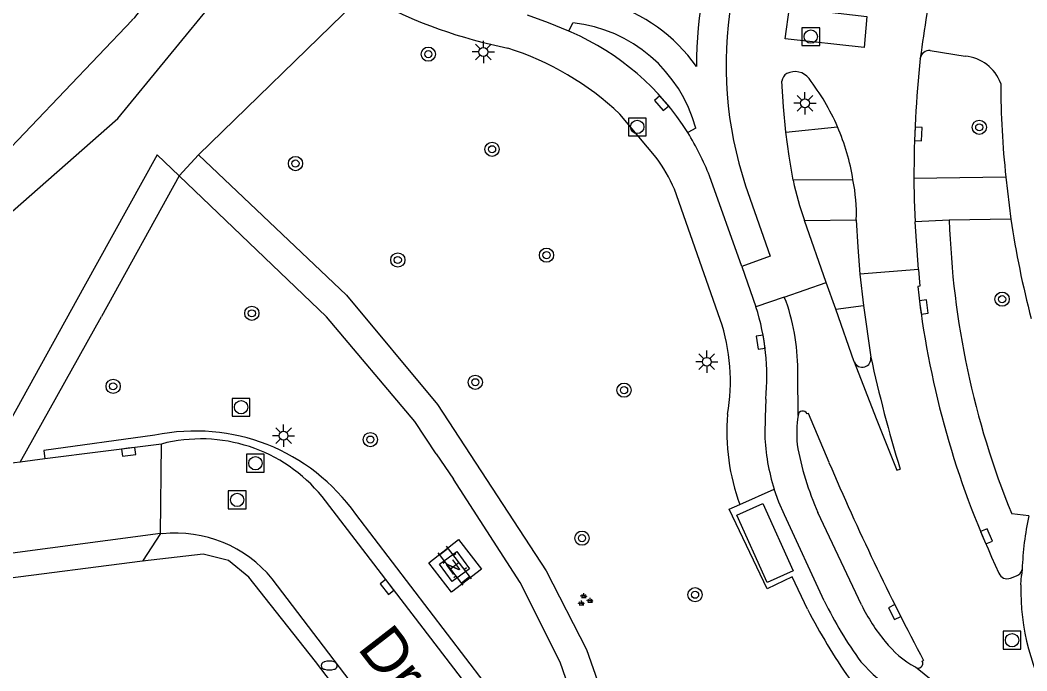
# Model space of a CAD drawing. Extents: x 136000 to 138005, y 398500 to 400500.
# Drawn here: x 137733.2 to 137789.8, y 399477 to 399513.6 of the extents above; entities that cross this region are included whole.
import ezdxf

# ---------------------------------------------------------------- set-up
doc = ezdxf.new("R2010")
doc.units = 0
for name, color, linetype in [('gg-afsc-hekwerk', 7, 'Continuous'), ('gg-anno-openbare ruimte label', 7, 'Continuous'), ('gg-bbg-abri', 7, 'Continuous'), ('gg-knt-verharding', 7, 'Continuous'), ('gg-knt-verharding nz', 7, 'Continuous'), ('gg-kntw-bovenkant insteek waterloop', 7, 'Continuous'), ('gg-kntw-waterlijn', 7, 'Continuous'), ('gt-grn-groengrens', 7, 'Continuous'), ('gt-grn-vlakafsluiter', 7, 'Continuous'), ('gt-grn-weggrens', 7, 'Continuous'), ('gt-symb-boom', 7, 'Continuous'), ('gt-symb-brandkraan', 7, 'Continuous'), ('gt-symb-groenvak', 7, 'Continuous'), ('gt-symb-klinker verharding', 7, 'Continuous'), ('gt-symb-kolk', 7, 'Continuous'), ('gt-symb-lichtmast', 7, 'Continuous'), ('gt-symb-nortonput', 7, 'Continuous'), ('gt-symb-rioolschacht', 7, 'Continuous')]:
    doc.layers.add(name, color=color, linetype=linetype)

# ---------------------------------------------------------------- blocks, each defined once
blk = doc.blocks.new('gt0-RS')
at = {"layer": 'gt-symb-rioolschacht'}
blk.add_lwpolyline([(-0.5, -0.5), (0.5, -0.5), (0.5, 0.5), (-0.5, 0.5)], close=True, dxfattribs=at)
blk.add_circle((0, 0), 0.375, dxfattribs=at)
blk = doc.blocks.new('gt0-KOLK')
at = {"layer": 'gt-symb-kolk'}
blk.add_lwpolyline([(0, 0), (0.375, 0), (0.375, 0.4), (-0.375, 0.4), (-0.375, 0), (0, 0)], dxfattribs=at)
blk = doc.blocks.new('gt0-BOOM')
at = {"layer": 'gt-symb-boom'}
for radius in [0.4, 0.2]:
    blk.add_circle((0, 0), radius, dxfattribs=at)
blk = doc.blocks.new('gt0-LMAST')
at = {"layer": 'gt-symb-lichtmast'}
for p, q in [((-0.005, 0.246), (-0.005, 0.621)), ((-0.182, 0.173), (-0.447, 0.438)), ((0.172, 0.173), (0.437, 0.438)), ((-0.255, -0.004), (-0.63, -0.004)), ((-0.182, -0.181), (-0.447, -0.446)), ((-0.005, -0.254), (-0.005, -0.629)), ((0.437, -0.446), (0.172, -0.181)), ((0.245, -0.004), (0.62, -0.004))]:
    blk.add_line(p, q, dxfattribs=at)
blk.add_circle((-0.005, -0.004), 0.25, dxfattribs=at)
blk = doc.blocks.new('gt0-KL1')
at = {"layer": 'gt-symb-klinker verharding'}
for p, q in [((-1.15, 0.3), (1.15, 0.3)), ((-1, -0.3), (-1, 0.3)), ((-0.5, 0.3), (-0.5, 0.45)), ((0, -0.3), (0, 0.3)), ((0.5, 0.3), (0.5, 0.45)), ((1, -0.3), (1, 0.3)), ((-1.15, -0.3), (1.15, -0.3)), ((-0.5, -0.45), (-0.5, -0.3)), ((0.5, -0.45), (0.5, -0.3))]:
    blk.add_line(p, q, dxfattribs=at)
blk = doc.blocks.new('gt0-NPUT')
at = {"layer": 'gt-symb-nortonput'}
blk.add_lwpolyline([(-0.566, -0.608), (-0.566, 0.592), (0.634, 0.592), (0.634, -0.608)], close=True, dxfattribs=at)
blk.add_text('N', height=0.7, dxfattribs=at).set_placement((-0.221, -0.381))
blk = doc.blocks.new('gt0-GRVAK')
at = {"layer": 'gt-symb-groenvak'}
for p, q in [((-0.11, 0.189), (-0.228, 0.24)), ((-0.182, 0.153), (0.088, 0.153)), ((-0.091, 0.211), (-0.156, 0.322)), ((-0.047, 0.214), (-0.047, 0.393)), ((-0.004, 0.211), (0.061, 0.322)), ((0.015, 0.189), (0.133, 0.24)), ((0.262, -0.052), (0.197, 0.059)), ((0.305, -0.049), (0.305, 0.13)), ((0.349, -0.052), (0.414, 0.059)), ((-0.245, -0.228), (-0.363, -0.177)), ((-0.318, -0.264), (-0.047, -0.264)), ((-0.226, -0.206), (-0.291, -0.095)), ((-0.183, -0.203), (-0.183, -0.024)), ((-0.139, -0.206), (-0.074, -0.095)), ((-0.12, -0.228), (-0.002, -0.177)), ((0.243, -0.074), (0.125, -0.023)), ((0.17, -0.11), (0.441, -0.11)), ((0.368, -0.074), (0.486, -0.023))]:
    blk.add_line(p, q, dxfattribs=at)
blk = doc.blocks.new('gt0-BR')
at = {"layer": 'gt-symb-brandkraan'}
for centre, radius, start, end in [((-0.244, 0), 0.206, 107.5669, 252.4331), ((0.599, -2.664), 3, 106.892, 107.5669), ((0, -0.691), 0.938, 73.108, 106.892), ((-0.599, -2.664), 3, 72.4331, 73.108), ((0.244, 0), 0.206, 287.567, 72.4331), ((0.599, 2.664), 3, 252.4331, 253.108), ((0, 0.691), 0.938, 253.108, 286.8921), ((-0.599, 2.664), 3, 286.8921, 287.567)]:
    blk.add_arc(centre, radius, start, end, dxfattribs=at)

msp = doc.modelspace()

# ---------------------------------------------------------------- linework, layer by layer
at = {"layer": 'gg-afsc-hekwerk'}
msp.add_lwpolyline([(137756.575, 399468.687), (137749.8, 399477.56), (137746.052, 399482.297), (137744.921, 399483.227), (137743.494, 399483.587), (137740.078, 399483.198)], dxfattribs=at)
at = {"layer": 'gg-bbg-abri'}
msp.add_lwpolyline([(137773.495, 399485.776), (137774.944, 399486.427), (137776.653, 399482.645), (137775.205, 399481.993), (137773.495, 399485.776)], dxfattribs=at)
at = {"layer": 'gg-knt-verharding'}
for p, q in [((137752.014, 399514.552), (137743.228, 399506.028)), ((137764.054, 399512.966), (137764.271, 399513.43)), ((137764.183, 399512.91), (137764.054, 399512.966)), ((137783.805, 399511.438), (137783.806, 399511.447)), ((137784.36, 399511.878), (137786.328, 399511.564)), ((137768.961, 399505.867), (137766.914, 399508.311)), ((137771.178, 399507.511), (137770.735, 399507.265)), ((137776.254, 399507.29), (137779.154, 399507.591)), ((137740.91, 399506.023), (137736.788, 399498.582)), ((137742.144, 399504.842), (137737.771, 399496.94)), ((137773.763, 399499.754), (137771.957, 399504.832)), ((137780.021, 399504.616), (137776.663, 399504.591)), ((137788.619, 399504.757), (137783.449, 399504.696)), ((137788.619, 399504.757), (137788.897, 399502.408)), ((137772.56, 399496.775), (137769.979, 399504.083)), ((137777.3, 399502.339), (137780.208, 399502.361)), ((137778.522, 399498.856), (137777.3, 399502.339)), ((137788.897, 399502.408), (137785.436, 399502.349)), ((137783.704, 399499.573), (137783.508, 399502.262)), ((137773.763, 399499.754), (137774.567, 399497.477)), ((137783.704, 399499.573), (137780.411, 399499.323)), ((137780.411, 399499.323), (137780.605, 399497.558)), ((137736.788, 399498.582), (137731.207, 399488.528)), ((137776.152, 399498.024), (137778.522, 399498.856)), ((137779.051, 399497.351), (137778.522, 399498.856)), ((137776.152, 399498.024), (137774.567, 399497.477)), ((137776.269, 399497.773), (137776.152, 399498.024)), ((137779.051, 399497.351), (137780.605, 399497.558)), ((137780.093, 399494.387), (137779.051, 399497.351)), ((137780.605, 399497.558), (137781.02, 399494.663)), ((137733.208, 399488.761), (137737.771, 399496.94)), ((137776.933, 399491.379), (137776.915, 399493.675)), ((137741.138, 399489.777), (137734.591, 399488.938)), ((137734.591, 399488.938), (137733.208, 399488.761)), ((137756.584, 399489.229), (137757.554, 399487.811)), ((137780.498, 399480.735), (137778.053, 399485.922)), ((137789.903, 399485.748), (137788.947, 399485.846)), ((137741.087, 399484.741), (137740.078, 399483.198)), ((137741.199, 399484.739), (137741.087, 399484.741)), ((137787.813, 399483.429), (137788.229, 399482.525)), ((137789.53, 399482.736), (137789.493, 399482.391)), ((137757.845, 399468.514), (137747.373, 399482.201)), ((137788.87, 399482.247), (137789.218, 399482.368)), ((137789.464, 399481.861), (137789.493, 399482.391)), ((137783.918, 399477.574), (137783.992, 399477.613)), ((137783.522, 399477.256), (137783.534, 399477.246)), ((137785.413, 399475.734), (137783.534, 399477.246))]:
    msp.add_line(p, q, dxfattribs=at)
for points in [[(137764.054, 399512.966), (137762.902, 399513.435), (137761.731, 399513.856)], [(137776.254, 399507.29), (137776.113, 399508.718), (137776.023, 399510.15)], [(137776.663, 399504.591), (137776.435, 399505.937), (137776.254, 399507.29)], [(137743.228, 399506.028), (137751.545, 399498.142), (137756.668, 399492), (137762.768, 399482.649), (137765.033, 399478.237), (137767.907, 399470.068), (137768.038, 399469.824)], [(137756.584, 399489.229), (137755.38, 399491.036), (137750.416, 399496.921), (137742.144, 399504.842)], [(137783.449, 399504.696), (137783.466, 399503.479), (137783.508, 399502.262)], [(137773.987, 399504.274), (137775.372, 399500.321), (137773.763, 399499.754)], [(137780.208, 399502.361), (137780.289, 399500.841), (137780.411, 399499.323)], [(137783.704, 399499.573), (137783.776, 399498.637), (137783.663, 399498.62)], [(137775.119, 399492.296), (137775.078, 399491.282), (137775.062, 399490.284)], [(137778.673, 399488.731), (137777.514, 399491.496), (137777.437, 399491.473)], [(137766.339, 399469.533), (137763.559, 399477.53), (137761.302, 399481.991), (137757.554, 399487.811)], [(137778.41, 399480.97), (137776.162, 399485.803), (137775.853, 399486.512), (137775.593, 399487.24)], [(137787.408, 399438.381), (137786.219, 399439.934), (137770.401, 399460.478), (137752.04, 399484.404), (137750.179, 399486.821)], [(137777.472, 399480.497), (137776.602, 399482.313), (137775.196, 399481.639), (137773.061, 399486.114), (137773.654, 399486.378)], [(137757.851, 399484.414), (137759.141, 399482.747), (137757.452, 399481.456), (137756.181, 399483.109), (137757.851, 399484.414)], [(137780.463, 399477.537), (137781.151, 399476.821), (137781.507, 399476.539)]]:
    msp.add_lwpolyline(points, dxfattribs=at)
for centre, radius, start, end in [((137794.317, 399511.069), 21.436, 142.6016, 198.4813), ((137794.102, 399511.085), 22.879, 158.5534, 180.2441), ((137859.645, 399501.527), 76.485, 168.78677, 172.54756), ((137766.279, 399539.979), 28.531, 242.4197, 258.5566), ((137763.534, 399505.511), 9.44, 35.4649, 73.4337), ((137763.426, 399505.455), 8.02, 14.8564, 83.9533), ((137758.354, 399499.519), 14.604, 32.0299, 66.4758), ((137755.508, 399496.131), 16.687, 46.878, 72.163), ((137843.389, 399504.911), 59.94, 173.74892, 180.20588), ((137784.305, 399511.377), 0.504, 83.7643, 172), ((137786.107, 399509.211), 2.364, 20.2799, 84.6329), ((137776.576, 399510.107), 0.555, 120.0731, 175.5633), ((137776.75, 399509.688), 1.006, 37.3122, 116.6919), ((137767.719, 399502.644), 12.459, 23.394, 37.9027), ((137836.284, 399510.068), 47.96, 180.0459, 186.3583), ((137767.657, 399502.627), 12.523, 9.1404, 23.3549), ((137757.908, 399499.299), 15.099, 21.4959, 31.8412), ((137761.898, 399500.654), 8.778, 22.9917, 36.4289), ((137833.097, 399503.864), 47.685, 181.8205, 202.2007), ((137840.459, 399510.064), 52.127, 188.446, 194.7177), ((137833.77, 399504.146), 50.411, 186.2936, 204.2658), ((137764.856, 399493.874), 12.06, 359.0545, 18.862), ((137762.363, 399493.557), 12.818, 354.3553, 17.8078), ((137762.32, 399493.301), 10.813, 350.119, 18.7425), ((137780.541, 399494.577), 0.487, 203.0284, 10.1317), ((137777.196, 399491.366), 0.264, 24.0253, 177.1041), ((137784.833, 399490.46), 11.901, 175.2514, 200.0579), ((137784.434, 399490.306), 7.577, 171.8565, 184.2058), ((137743.362, 399481.275), 8.788, 39.1287, 104.6605), ((137786.467, 399490.705), 11.413, 182.1153, 197.675), ((137793.222, 399492.677), 16.605, 190.1517, 204.0033), ((137915.208, 399547.22), 148.536, 203.18932, 207.94483), ((137807.642, 399482.022), 18.126, 168.1382, 177.7429), ((137741.915, 399477.702), 7.074, 39.4992, 95.8077), ((137788.677, 399482.681), 0.475, 199.1647, 293.9428), ((137789.082, 399482.8), 0.453, 287.5002, 351.9156), ((137801.842, 399481.489), 12.384, 178.2802, 211.8847), ((137799.218, 399491.083), 23.136, 205.921, 215.8395), ((137806.053, 399495.044), 32.07, 206.9741, 215.1089), ((137790.291, 399485.625), 10.946, 206.5359, 219.3625), ((137786.248, 399482.212), 5.656, 218.598, 241.1815), ((137783.69, 399477.452), 0.259, 232.9556, 28.0501)]:
    msp.add_arc(centre, radius, start, end, dxfattribs=at)
at = {"layer": 'gg-knt-verharding nz'}
for p, q in [((137785.436, 399502.349), (137783.508, 399502.262)), ((137733.208, 399488.761), (137731.207, 399488.528)), ((137773.654, 399486.378), (137775.593, 399487.24)), ((137741.087, 399484.741), (137731.084, 399483.415))]:
    msp.add_line(p, q, dxfattribs=at)
for points in [[(137780.658, 399512.042), (137776.214, 399512.538), (137776.457, 399514.303), (137780.805, 399513.79), (137780.658, 399512.042)], [(137780.093, 399494.387), (137781.321, 399491.202), (137782.477, 399488.299), (137782.67, 399488.367)]]:
    msp.add_lwpolyline(points, dxfattribs=at)
for centre, radius, start, end in [((137790.801, 399507.374), 14.41, 191.136, 200.4521), ((137770.294, 399502.674), 9.919, 358.191, 11.29), ((137860.929, 399512.241), 81.819, 192.40581, 196.96482)]:
    msp.add_arc(centre, radius, start, end, dxfattribs=at)
at = {"layer": 'gg-kntw-bovenkant insteek waterloop'}
msp.add_lwpolyline([(137727.909, 399498.606), (137738.683, 399508.052), (137744.359, 399514.97)], dxfattribs=at)
at = {"layer": 'gg-kntw-waterlijn'}
msp.add_line((137739.488, 399513.584), (137726.921, 399500.413), dxfattribs=at)
msp.add_arc((137737.538, 399515.737), 2.904, 312.1673, 18.5986, dxfattribs=at)
at = {"layer": 'gt-grn-groengrens'}
for points in [[(137740.778, 399490.268), (137734.531, 399489.411), (137734.591, 399488.938)], [(137788.66, 399436.851), (137789.221, 399437.262), (137789.179, 399437.307), (137752.069, 399485.836)]]:
    msp.add_lwpolyline(points, dxfattribs=at)
msp.add_arc((137743.059, 399479.48), 11.026, 35.1988, 101.9387, dxfattribs=at)
at = {"layer": 'gt-grn-vlakafsluiter'}
for p, q in [((137740.91, 399506.023), (137742.144, 399504.842)), ((137742.144, 399504.842), (137743.228, 399506.028)), ((137740.078, 399483.198), (137731.306, 399482.074))]:
    msp.add_line(p, q, dxfattribs=at)
at = {"layer": 'gt-grn-weggrens'}
msp.add_line((137741.087, 399484.741), (137741.138, 399489.777), dxfattribs=at)

# ---------------------------------------------------------------- block references
at = {"layer": 'gt-symb-boom'}
for p in [(137756.145, 399511.676), (137787.119, 399507.566), (137759.731, 399506.334), (137748.677, 399505.529), (137762.793, 399500.384), (137754.43, 399500.114), (137788.405, 399497.911), (137746.225, 399497.119), (137738.428, 399493.017), (137758.788, 399493.245), (137767.152, 399492.801), (137752.887, 399490.024), (137764.787, 399484.488), (137771.145, 399481.311)]:
    msp.add_blockref('gt0-BOOM', p, dxfattribs=at)
at = {"layer": 'gt-symb-brandkraan'}
msp.add_blockref('gt0-BR', (137750.576, 399477.334), dxfattribs=at)
at = {"layer": 'gt-symb-groenvak'}
msp.add_blockref('gt0-GRVAK', (137764.936, 399481.006), dxfattribs=at)
at = {"layer": 'gt-symb-klinker verharding', "rotation": 127.64891642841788}
msp.add_blockref('gt0-KL1', (137757.635, 399482.937), dxfattribs=at)
at = {"layer": 'gt-symb-kolk'}
for p, rotation in [((137769.414, 399509.058), 130.8306305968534), ((137783.492, 399507.192), -92.93856636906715), ((137783.807, 399497.445), -82.03310703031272), ((137775.029, 399495.527), 98.48846736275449), ((137739.273, 399489.538), -172.70080854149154), ((137787.34, 399484.512), -66.80034988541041), ((137753.989, 399481.864), 127.49774051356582), ((137782.538, 399480.427), 116.6336169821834)]:
    msp.add_blockref('gt0-KOLK', p, dxfattribs=dict(at, rotation=rotation))
at = {"layer": 'gt-symb-lichtmast'}
for p in [(137759.247, 399511.802), (137777.323, 399508.921), (137771.807, 399494.399), (137748.012, 399490.246)]:
    msp.add_blockref('gt0-LMAST', p, dxfattribs=at)
at = {"layer": 'gt-symb-nortonput', "rotation": -143.90943276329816}
msp.add_blockref('gt0-NPUT', (137757.651, 399482.91), dxfattribs=at)
at = {"layer": 'gt-symb-rioolschacht'}
for p in [(137777.649, 399512.66), (137767.893, 399507.587), (137745.619, 399491.841), (137746.426, 399488.698), (137745.4, 399486.639), (137788.963, 399478.757)]:
    msp.add_blockref('gt0-RS', p, dxfattribs=at)

# ---------------------------------------------------------------- texts
at = {"layer": 'gg-anno-openbare ruimte label'}
msp.add_text('Dr. Schaepmanstraat', height=2.5, rotation=307.7, dxfattribs=at).set_placement((137752.113, 399478.302))

doc.saveas('drawing.dxf')
